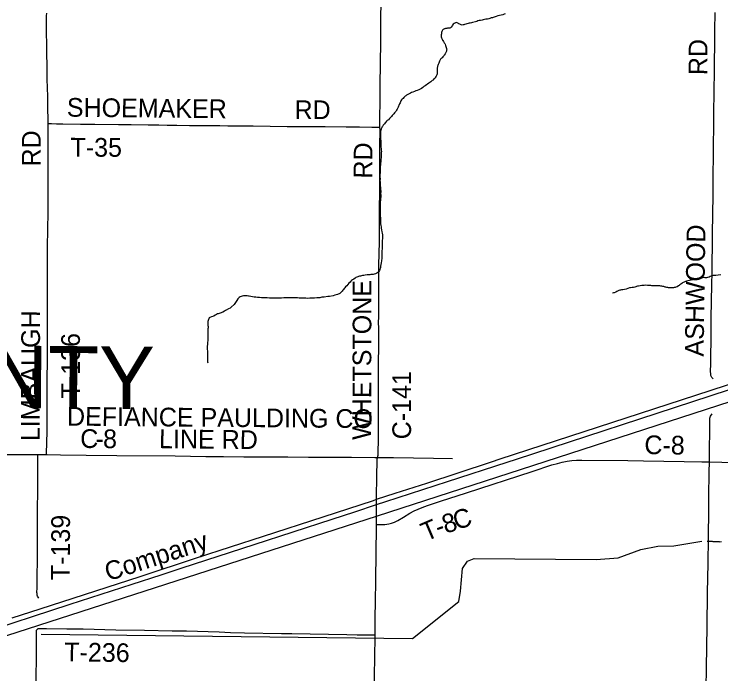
# Model space of a CAD drawing. Extents: x 2.1 to 73.9, y 4 to 26.
# Drawn here: x 45.571 to 46.644, y 21.507 to 22.509 of the extents above; entities that cross this region are included whole.
import ezdxf

# ---------------------------------------------------------------- set-up
doc = ezdxf.new("R2010")
doc.units = 0
for name, color, linetype in [('GM_X_County_Road', 7, 'Continuous'), ('GM_X_County_Road_Text', 7, 'Continuous'), ('GM_X_County_Text', 7, 'Continuous'), ('GM_X_Minor_River', 7, 'Continuous'), ('GM_X_Rail_Line', 7, 'Continuous'), ('GM_X_Rail_Line_Text', 7, 'Continuous'), ('GM_X_Township_Road', 7, 'Continuous'), ('GM_X_Township_Road_Text', 7, 'Continuous'), ('GM_X_US_Route', 7, 'Continuous')]:
    doc.layers.add(name, color=color, linetype=linetype)

msp = doc.modelspace()

# ---------------------------------------------------------------- linework, layer by layer
at = {"layer": 'GM_X_County_Road'}
msp.add_line((45.6072, 21.8399), (45.6201, 21.8398), dxfattribs=at)
for points in [[(46.1263, 22.3373), (46.1263, 22.3392), (46.1263, 22.3511), (46.1263, 22.3576), (46.1264, 22.37), (46.1265, 22.3815), (46.1266, 22.3943), (46.1268, 22.4086), (46.1269, 22.426), (46.127, 22.4337), (46.1271, 22.4424), (46.1274, 22.458), (46.1276, 22.4723), (46.1276, 22.4769), (46.1276, 22.4831), (46.1277, 22.4931), (46.1278, 22.5021), (46.1281, 22.527), (46.1284, 22.5509), (46.1285, 22.559), (46.1285, 22.5658), (46.1286, 22.5755), (46.1284, 22.5892), (46.1284, 22.5917)], [(46.1228, 21.8355), (46.1229, 21.836), (46.1233, 21.8375), (46.1235, 21.8389), (46.1237, 21.8402), (46.1238, 21.8423), (46.1238, 21.8456), (46.124, 21.8602), (46.1239, 21.8745), (46.1241, 21.8919), (46.1242, 21.913), (46.1243, 21.9283), (46.124, 21.9504), (46.1242, 21.965), (46.1242, 21.9817), (46.1244, 22.0013), (46.1244, 22.0094), (46.1244, 22.0222), (46.1244, 22.0315), (46.1243, 22.0411), (46.1244, 22.0486), (46.1245, 22.071), (46.1244, 22.0831), (46.1246, 22.1185), (46.1248, 22.1303), (46.1249, 22.1425), (46.1255, 22.1655), (46.1256, 22.1776), (46.1258, 22.1962), (46.1258, 22.2112), (46.1259, 22.2416), (46.1259, 22.2522), (46.1259, 22.2653), (46.1259, 22.2702), (46.1261, 22.2811), (46.126, 22.2886), (46.1261, 22.3001), (46.1263, 22.3159), (46.1264, 22.3259), (46.1264, 22.3318), (46.1263, 22.3373)], [(45.6201, 21.8398), (45.6213, 21.8398), (45.6415, 21.8396), (45.6803, 21.8391), (45.727, 21.8386), (45.8156, 21.8379), (45.8622, 21.8372), (45.8887, 21.8369), (45.9197, 21.8366), (45.9648, 21.8365), (45.9866, 21.8363), (46.0177, 21.8361), (46.0395, 21.8359), (46.0643, 21.8358), (46.083, 21.8358), (46.1185, 21.8356), (46.1228, 21.8355)], [(46.1211, 21.764), (46.1211, 21.7645), (46.1212, 21.772), (46.1214, 21.8096), (46.1218, 21.8283), (46.1219, 21.8319), (46.122, 21.8331), (46.1221, 21.8338), (46.1224, 21.8346), (46.1228, 21.8355)], [(46.1228, 21.8355), (46.1245, 21.8355), (46.1467, 21.8354), (46.2074, 21.8347), (46.2365, 21.8342)], [(46.4325, 21.8315), (46.5027, 21.8309), (46.5261, 21.8305), (46.5882, 21.8295), (46.6147, 21.829), (46.6264, 21.8289)], [(46.6264, 21.8289), (46.6453, 21.8286), (46.7006, 21.8276), (46.7476, 21.8267), (46.7637, 21.8265), (46.7818, 21.8261), (46.7951, 21.8259), (46.8023, 21.8258), (46.8113, 21.8256), (46.8514, 21.8248), (46.8706, 21.8244), (46.9176, 21.8236), (46.9343, 21.8231), (46.9692, 21.8226), (47.0267, 21.8214), (47.0702, 21.8205), (47.1037, 21.8198), (47.1205, 21.8194)], [(46.121, 21.7339), (46.1211, 21.7428), (46.121, 21.7505), (46.1211, 21.764)], [(46.1188, 21.5662), (46.1191, 21.5936), (46.1194, 21.6153), (46.12, 21.6495), (46.121, 21.7303), (46.121, 21.7339)], [(46.1163, 21.3135), (46.1164, 21.3194), (46.117, 21.3868), (46.1176, 21.4521), (46.1179, 21.4832), (46.1181, 21.5065), (46.1184, 21.5298), (46.1188, 21.5662)]]:
    msp.add_lwpolyline(points, dxfattribs=at)
at = {"layer": 'GM_X_Minor_River'}
for points in [[(46.3165, 22.509), (46.3148, 22.5085), (46.3128, 22.5077), (46.3105, 22.5072), (46.3079, 22.5065), (46.305, 22.5059), (46.3029, 22.5051), (46.3014, 22.5046), (46.2996, 22.5043), (46.2983, 22.5037), (46.297, 22.5032), (46.2952, 22.5029), (46.2933, 22.5023), (46.2914, 22.5018), (46.2893, 22.5013), (46.2872, 22.5008), (46.2849, 22.5003), (46.283, 22.5), (46.2813, 22.4994), (46.2788, 22.4991), (46.2769, 22.4988), (46.2748, 22.4983), (46.2731, 22.4977), (46.2712, 22.4972), (46.2666, 22.4958), (46.265, 22.4955), (46.2633, 22.4951), (46.2618, 22.4948), (46.2601, 22.4943), (46.258, 22.4939), (46.2564, 22.4934), (46.2547, 22.4927), (46.2536, 22.4923), (46.2526, 22.4922), (46.2511, 22.492), (46.2498, 22.4922), (46.2483, 22.4929), (46.2473, 22.4933), (46.2462, 22.494), (46.2453, 22.4946), (46.2443, 22.495)], [(46.2443, 22.495), (46.2425, 22.4959), (46.2407, 22.4957), (46.2398, 22.4952), (46.2388, 22.4946), (46.2375, 22.4933), (46.2365, 22.492), (46.2357, 22.4907), (46.2345, 22.489), (46.2335, 22.4879), (46.2322, 22.4874), (46.231, 22.4872), (46.2299, 22.4872), (46.2289, 22.4873), (46.228, 22.4871), (46.227, 22.4869), (46.2259, 22.4868), (46.2249, 22.4866), (46.224, 22.4864), (46.2221, 22.4854), (46.2211, 22.4846), (46.2205, 22.4835), (46.2203, 22.4824), (46.2199, 22.4809), (46.2196, 22.479), (46.2192, 22.4774), (46.2192, 22.4759), (46.2191, 22.475), (46.2193, 22.474), (46.2197, 22.4729), (46.22, 22.4717), (46.2205, 22.4706), (46.2211, 22.4694), (46.2216, 22.4685), (46.2227, 22.4671), (46.2238, 22.4652), (46.2246, 22.464), (46.2251, 22.4629), (46.2256, 22.4613), (46.2262, 22.4596), (46.2269, 22.4579), (46.2274, 22.4567), (46.2276, 22.4556), (46.2275, 22.4543), (46.2271, 22.4527), (46.2267, 22.4516), (46.2261, 22.4503), (46.2251, 22.4484), (46.2239, 22.4466), (46.223, 22.4453), (46.2218, 22.444), (46.2206, 22.4425), (46.2196, 22.4417), (46.2183, 22.4404), (46.2169, 22.4372), (46.2163, 22.4359), (46.2157, 22.4342), (46.2151, 22.4331), (46.2145, 22.432), (46.2139, 22.4309), (46.2136, 22.4295), (46.2134, 22.428), (46.2132, 22.4271), (46.2132, 22.4259), (46.2129, 22.4246), (46.2129, 22.4235), (46.2131, 22.4218), (46.213, 22.4204), (46.213, 22.4193), (46.213, 22.418), (46.2125, 22.4165), (46.2123, 22.4155), (46.2117, 22.4144), (46.2108, 22.4129), (46.2096, 22.411), (46.2078, 22.4092), (46.2068, 22.4086), (46.2055, 22.4077), (46.2034, 22.4061), (46.202, 22.405), (46.2003, 22.4037), (46.1983, 22.4026), (46.1968, 22.4015), (46.195, 22.3998), (46.1931, 22.3987), (46.1912, 22.3973), (46.1891, 22.396), (46.1871, 22.3947), (46.1852, 22.3936), (46.1829, 22.3927), (46.1806, 22.392), (46.1785, 22.3913), (46.1762, 22.3904), (46.1743, 22.3895), (46.1724, 22.3888), (46.1668, 22.3855), (46.1656, 22.3846), (46.1644, 22.3839), (46.1635, 22.383), (46.1625, 22.382), (46.1613, 22.3807)], [(46.1613, 22.3807), (46.1602, 22.3796), (46.1592, 22.3785), (46.1582, 22.377), (46.1576, 22.3755), (46.1568, 22.374), (46.156, 22.3727), (46.1556, 22.3716), (46.155, 22.3701), (46.1546, 22.3689), (46.154, 22.3676), (46.1532, 22.3663), (46.1524, 22.3646), (46.1514, 22.3627), (46.1502, 22.3607), (46.1484, 22.3588), (46.1475, 22.3575), (46.1463, 22.3564), (46.1447, 22.3546), (46.1437, 22.3533), (46.1422, 22.3518), (46.1406, 22.3503), (46.1391, 22.3484), (46.1373, 22.347), (46.1363, 22.3462), (46.1352, 22.3445), (46.1342, 22.3434), (46.1334, 22.3421), (46.1324, 22.341), (46.1314, 22.3403), (46.1308, 22.339), (46.1299, 22.338), (46.1293, 22.3371), (46.1289, 22.3362), (46.1283, 22.335), (46.1279, 22.3341), (46.1275, 22.3326), (46.1272, 22.3311), (46.1272, 22.3292), (46.1271, 22.325), (46.1272, 22.3235), (46.1272, 22.3225), (46.1272, 22.3216), (46.1271, 22.3203), (46.1273, 22.3185), (46.1274, 22.317), (46.1274, 22.3149), (46.1275, 22.3128), (46.1277, 22.3106), (46.1278, 22.3083), (46.1278, 22.3066), (46.1279, 22.3049), (46.1281, 22.3035), (46.1282, 22.302), (46.1284, 22.3003), (46.1283, 22.2986), (46.1283, 22.2969), (46.1282, 22.2952), (46.1282, 22.2936), (46.128, 22.2919), (46.1279, 22.2904), (46.1277, 22.2885), (46.1276, 22.2866), (46.1276, 22.2849), (46.1273, 22.2823), (46.1271, 22.28), (46.1268, 22.2775), (46.1268, 22.2751), (46.1265, 22.2726), (46.1265, 22.2701), (46.1264, 22.2679), (46.1262, 22.2654), (46.1263, 22.2635), (46.1262, 22.261), (46.1264, 22.2586), (46.1263, 22.2563), (46.1264, 22.2534), (46.1266, 22.2517), (46.1265, 22.2504), (46.1267, 22.2489), (46.1268, 22.2475), (46.127, 22.2458), (46.1271, 22.2439), (46.1273, 22.2422), (46.1274, 22.2405), (46.1276, 22.2386), (46.1273, 22.2367), (46.1275, 22.234), (46.1271, 22.2262), (46.1268, 22.2236), (46.1268, 22.2209), (46.1267, 22.2185), (46.1266, 22.2156), (46.1266, 22.2128), (46.1265, 22.2101), (46.1266, 22.2082), (46.1268, 22.2061), (46.1267, 22.2037), (46.1268, 22.2014), (46.127, 22.1997), (46.1269, 22.1976)], [(46.1269, 22.1976), (46.1271, 22.1957), (46.127, 22.1932), (46.1273, 22.1904), (46.1276, 22.1877), (46.128, 22.1858), (46.1281, 22.1837), (46.1286, 22.1814), (46.1291, 22.1783), (46.1296, 22.1759), (46.1299, 22.1736), (46.1301, 22.1715), (46.13, 22.1696), (46.13, 22.1675), (46.1297, 22.1654), (46.1297, 22.1635), (46.1296, 22.161), (46.1296, 22.1588), (46.1295, 22.1565), (46.1295, 22.1546), (46.1294, 22.1517), (46.1293, 22.1498), (46.1293, 22.148), (46.1292, 22.1457), (46.1292, 22.143), (46.1289, 22.1383), (46.1284, 22.1339), (46.1279, 22.1309), (46.1275, 22.1284), (46.1272, 22.1262), (46.127, 22.1248), (46.127, 22.1237), (46.1266, 22.1228), (46.1262, 22.1211), (46.1255, 22.1192), (46.1246, 22.1181), (46.1232, 22.1166), (46.1215, 22.1155), (46.1197, 22.1144), (46.1176, 22.1137), (46.1159, 22.1133), (46.1146, 22.1132), (46.1136, 22.1132), (46.1125, 22.1132), (46.1111, 22.1131), (46.1094, 22.1129), (46.1071, 22.1126), (46.1039, 22.1123), (46.1018, 22.112), (46.0997, 22.1117), (46.0982, 22.1113), (46.0968, 22.111), (46.0951, 22.1106), (46.0938, 22.1101), (46.0926, 22.1098), (46.0913, 22.1092), (46.0898, 22.1087), (46.0886, 22.108), (46.0867, 22.1065), (46.0847, 22.1052), (46.0832, 22.1041), (46.0822, 22.1032), (46.0809, 22.1017), (46.0791, 22.1), (46.0773, 22.0982), (46.0758, 22.0963), (46.0742, 22.0946), (46.0729, 22.0932), (46.0719, 22.0919), (46.0711, 22.0906), (46.0701, 22.0894), (46.0689, 22.0881), (46.068, 22.087), (46.0668, 22.0859), (46.0654, 22.0846), (46.0643, 22.0841), (46.0631, 22.0835), (46.0618, 22.083), (46.0576, 22.0818), (46.0553, 22.0811), (46.0497, 22.0801), (46.0473, 22.0798), (46.0415, 22.079), (46.0383, 22.0787), (46.0351, 22.078), (46.0305, 22.0779), (46.0267, 22.0776), (46.0233, 22.0775), (46.0198, 22.0774), (46.017, 22.0771), (46.014, 22.0774), (46.0107, 22.0775), (46.0073, 22.0775), (46.0039, 22.0776), (46.0009, 22.0779), (45.998, 22.078), (45.9942, 22.0779), (45.9912, 22.0779), (45.9874, 22.0779), (45.9842, 22.0779), (45.9804, 22.0777)], [(46.6439, 22.1129), (46.6395, 22.1122), (46.6363, 22.1119), (46.6351, 22.112), (46.634, 22.112), (46.633, 22.1118), (46.6319, 22.1119), (46.6307, 22.1113), (46.6288, 22.1108), (46.6277, 22.1103), (46.6258, 22.1092), (46.6237, 22.1086), (46.6219, 22.1083), (46.6208, 22.1083), (46.6197, 22.1084), (46.6183, 22.1086), (46.6164, 22.1085), (46.6145, 22.1077), (46.613, 22.1074), (46.6113, 22.1073), (46.6097, 22.1071), (46.6084, 22.1068), (46.6069, 22.1066), (46.6056, 22.1064), (46.6046, 22.1061), (46.6036, 22.1059)], [(46.6036, 22.1059), (46.6025, 22.1058), (46.601, 22.1052), (46.5994, 22.1051), (46.5981, 22.1047), (46.597, 22.1046), (46.5954, 22.104), (46.5935, 22.1037), (46.5916, 22.1032), (46.5901, 22.1025), (46.588, 22.1016), (46.5866, 22.101), (46.5857, 22.1005), (46.5845, 22.0996), (46.5814, 22.0976), (46.5802, 22.0968), (46.5793, 22.0963), (46.5772, 22.0948), (46.5754, 22.0941), (46.5743, 22.0938), (46.5729, 22.0934), (46.572, 22.0932), (46.5708, 22.0931), (46.5697, 22.0931), (46.5688, 22.0931), (46.5674, 22.0932), (46.5657, 22.0932), (46.5642, 22.0933), (46.5631, 22.0935), (46.5619, 22.0937), (46.5604, 22.0939), (46.5593, 22.0941), (46.5582, 22.0945), (46.557, 22.095), (46.5557, 22.0952), (46.554, 22.0954), (46.5525, 22.0956), (46.551, 22.0959), (46.5493, 22.0959), (46.5472, 22.096), (46.5453, 22.0962), (46.5432, 22.0963), (46.5411, 22.0961), (46.539, 22.0962), (46.5373, 22.0964), (46.536, 22.0964), (46.5348, 22.0965), (46.5337, 22.0967), (46.5322, 22.0969), (46.5299, 22.097), (46.5271, 22.0967), (46.5238, 22.0966), (46.521, 22.0963), (46.5185, 22.0957), (46.5173, 22.0954), (46.5156, 22.0949), (46.5145, 22.0945), (46.5131, 22.0942), (46.511, 22.0938), (46.5089, 22.0935), (46.5067, 22.0932), (46.5049, 22.0929), (46.5, 22.0911), (46.4975, 22.0906), (46.495, 22.0903), (46.4929, 22.0899), (46.4914, 22.0898), (46.4902, 22.0894), (46.4891, 22.0891), (46.4879, 22.0885), (46.487, 22.088), (46.4858, 22.0873), (46.4843, 22.0864), (46.482, 22.0857), (46.4806, 22.0853), (46.4795, 22.0848), (46.4793, 22.0848), (46.4795, 22.0848)], [(45.9804, 22.0777), (45.9769, 22.0774), (45.9733, 22.0773), (45.9699, 22.0772), (45.9663, 22.0772), (45.9625, 22.0773), (45.9587, 22.0774), (45.9549, 22.0777), (45.9502, 22.0778), (45.9467, 22.0781), (45.9433, 22.0782), (45.9403, 22.0785), (45.9378, 22.0787), (45.9354, 22.079), (45.9329, 22.0794), (45.9303, 22.0799), (45.928, 22.0803), (45.9265, 22.0805), (45.9246, 22.0808), (45.9227, 22.081), (45.9217, 22.081), (45.9204, 22.0811), (45.9191, 22.0809), (45.9172, 22.0806), (45.9156, 22.0801), (45.9141, 22.0793), (45.9128, 22.0784), (45.9116, 22.0775), (45.9106, 22.0764), (45.9092, 22.0741), (45.9072, 22.071), (45.9049, 22.0676), (45.9006, 22.0635), (45.8987, 22.0622), (45.8966, 22.0612), (45.8929, 22.0594), (45.8919, 22.0586), (45.8904, 22.0577), (45.8877, 22.0561), (45.8839, 22.0546), (45.8808, 22.0538), (45.8795, 22.0534), (45.8781, 22.0527), (45.8772, 22.0522), (45.876, 22.0514), (45.8741, 22.0501), (45.8704, 22.0489), (45.8681, 22.0482), (45.8672, 22.0475), (45.8664, 22.0458), (45.866, 22.0448), (45.8653, 22.0433), (45.8649, 22.0422), (45.8649, 22.0411), (45.8651, 22.0397), (45.8652, 22.0378), (45.8652, 22.0361), (45.8653, 22.0346), (45.8653, 22.0325), (45.8652, 22.0308), (45.8652, 22.0289), (45.8651, 22.0268), (45.8651, 22.0244), (45.8652, 22.0207), (45.8651, 22.0171), (45.8648, 22.0133), (45.8647, 22.0099), (45.8644, 22.0071), (45.8642, 22.0044), (45.8641, 22.0012), (45.8642, 21.9993), (45.8644, 21.9972), (45.8645, 21.9947), (45.8644, 21.9917), (45.8646, 21.989), (45.8645, 21.9866), (45.8646, 21.9841), (45.8647, 21.9805), (45.8649, 21.9794)], [(45.6119, 21.5672), (46.1759, 21.5607), (46.2458, 21.6169), (46.2483, 21.6325), (46.2518, 21.6671), (46.259, 21.6781), (46.2691, 21.6819), (46.4547, 21.6808), (46.4881, 21.6832), (46.5224, 21.6956), (46.5479, 21.7007), (46.5724, 21.7014), (46.6147, 21.7086)], [(46.6229, 21.7082), (46.6262, 21.7083), (46.6273, 21.7082), (46.6283, 21.7082), (46.6294, 21.7082), (46.6304, 21.7082), (46.6317, 21.7081), (46.633, 21.7081), (46.6343, 21.708), (46.6355, 21.708), (46.637, 21.7078), (46.6385, 21.7078), (46.64, 21.7077), (46.6412, 21.7077), (46.6423, 21.7075), (46.6448, 21.7078)]]:
    msp.add_lwpolyline(points, dxfattribs=at)
at = {"layer": 'GM_X_Rail_Line'}
for points in [[(46.3771, 21.8296), (47.1276, 22.0728), (48.0782, 22.3844), (48.4337, 22.4998), (48.4794, 22.5158), (48.524, 22.5328), (48.5733, 22.5567), (48.6154, 22.5774), (48.6507, 22.5961), (48.6755, 22.6116), (48.7021, 22.628), (48.7232, 22.6424), (48.7585, 22.6679)], [(41.9585, 20.391), (42.5865, 20.5973), (42.8825, 20.6932), (43.1284, 20.7728), (43.6337, 20.9392), (44.1637, 21.1124), (44.7042, 21.288), (45.0958, 21.4151), (45.351, 21.4977), (46.1224, 21.7471), (46.3771, 21.8296)]]:
    msp.add_lwpolyline(points, dxfattribs=at)
at = {"layer": 'GM_X_Township_Road'}
msp.add_line((45.6072, 21.8399), (45.6201, 21.8398), dxfattribs=at)
for points in [[(45.6227, 22.3425), (45.6226, 22.3503), (45.6224, 22.3639), (45.622, 22.3835), (45.6214, 22.4099), (45.6212, 22.4304), (45.6208, 22.4491), (45.6207, 22.4618), (45.6202, 22.4817), (45.62, 22.4914), (45.6199, 22.5001), (45.62, 22.5041), (45.6202, 22.5063), (45.6207, 22.51)], [(46.6318, 21.955), (46.6298, 21.9572), (46.6285, 21.9599), (46.6282, 21.9685), (46.6283, 21.9753), (46.6284, 21.9878), (46.6288, 22.0157), (46.6292, 22.0474), (46.63, 22.0975), (46.6303, 22.1168), (46.6305, 22.1342), (46.6308, 22.155), (46.6311, 22.1833), (46.6313, 22.1967), (46.6316, 22.2119), (46.6318, 22.2268), (46.6319, 22.2408), (46.6321, 22.2623), (46.6325, 22.2958), (46.6326, 22.3135), (46.6329, 22.3344), (46.6332, 22.3564), (46.6337, 22.3925), (46.6341, 22.4211), (46.6342, 22.4382), (46.6344, 22.4603), (46.6347, 22.4839), (46.635, 22.511)], [(45.6201, 21.8398), (45.6202, 21.8416), (45.6203, 21.8443), (45.6206, 21.8556), (45.6207, 21.8591), (45.6208, 21.8613), (45.621, 21.872), (45.6211, 21.8837), (45.6211, 21.912), (45.6214, 21.9472), (45.6215, 21.9891), (45.6216, 22.0155), (45.6217, 22.0566), (45.6218, 22.0724), (45.6219, 22.0904), (45.6219, 22.1082), (45.6219, 22.129), (45.6219, 22.1554), (45.6221, 22.1815), (45.6225, 22.2082), (45.6226, 22.2549), (45.6228, 22.2685), (45.6228, 22.2974), (45.6229, 22.3186), (45.6228, 22.3369)], [(45.6227, 22.3425), (45.6263, 22.3425), (45.6275, 22.3424), (45.6353, 22.3422), (45.6449, 22.342), (45.672, 22.3417), (45.6934, 22.3415), (45.7292, 22.3412), (45.7379, 22.3411), (45.7488, 22.3411), (45.7743, 22.3406), (45.7904, 22.3405), (45.8032, 22.3403), (45.8181, 22.3402), (45.8374, 22.3398), (45.851, 22.3397), (45.8685, 22.3395), (45.8834, 22.3394), (45.8952, 22.3393), (45.9338, 22.3389), (45.9854, 22.3383), (45.9994, 22.3382), (46.0158, 22.3381), (46.0429, 22.3379), (46.0752, 22.3376), (46.0951, 22.3375), (46.1141, 22.3372), (46.1225, 22.3373), (46.1263, 22.3373)], [(45.6228, 22.3369), (45.6227, 22.3403), (45.6227, 22.3425)], [(46.6264, 21.8289), (46.6263, 21.8401), (46.6265, 21.8491), (46.6269, 21.8743), (46.627, 21.8867), (46.6271, 21.8951), (46.6278, 21.8983), (46.6303, 21.9018)], [(45.1176, 21.843), (45.1422, 21.8428), (45.1593, 21.8427), (45.1857, 21.8425), (45.2059, 21.8425), (45.2447, 21.8421), (45.2805, 21.842), (45.3053, 21.8418), (45.3504, 21.8414), (45.3644, 21.8414), (45.3846, 21.8412), (45.4048, 21.841), (45.5042, 21.8403), (45.5555, 21.84), (45.5959, 21.8399), (45.6072, 21.8399)], [(45.6086, 21.6218), (45.6074, 21.6234), (45.6067, 21.6247), (45.6062, 21.6266), (45.6058, 21.6288), (45.6057, 21.6303), (45.6058, 21.6376), (45.606, 21.6511), (45.6063, 21.6838), (45.6064, 21.7102), (45.6066, 21.732), (45.6066, 21.7646), (45.6068, 21.777), (45.607, 21.8174), (45.6072, 21.8399)], [(45.6201, 21.8398), (45.6213, 21.8398), (45.6415, 21.8396), (45.6803, 21.8391), (45.727, 21.8386), (45.8156, 21.8379), (45.8622, 21.8372), (45.8887, 21.8369), (45.9197, 21.8366), (45.9648, 21.8365), (45.9866, 21.8363), (46.0177, 21.8361), (46.0395, 21.8359), (46.0643, 21.8358), (46.083, 21.8358), (46.1185, 21.8356), (46.1228, 21.8355)], [(46.121, 21.7339), (46.1245, 21.7339), (46.1338, 21.734), (46.1368, 21.7342), (46.1399, 21.7346), (46.1437, 21.7356), (46.1483, 21.7373), (46.1533, 21.7399), (46.1618, 21.7449), (46.1718, 21.7508), (46.1784, 21.7543), (46.1843, 21.7571), (46.1903, 21.7596), (46.1982, 21.7625), (46.2183, 21.7691), (46.2576, 21.782), (46.3573, 21.8144), (46.3874, 21.8242), (46.3958, 21.8266), (46.4031, 21.8284), (46.4105, 21.8298), (46.4173, 21.8307), (46.4247, 21.8313), (46.4325, 21.8315)], [(46.1228, 21.8355), (46.1245, 21.8355), (46.1467, 21.8354), (46.2074, 21.8347), (46.2365, 21.8342)], [(46.4325, 21.8315), (46.5027, 21.8309), (46.5261, 21.8305), (46.5882, 21.8295), (46.6147, 21.829), (46.6264, 21.8289)], [(46.6188, 21.301), (46.6189, 21.3054), (46.619, 21.3147), (46.6192, 21.3333), (46.6205, 21.425), (46.6213, 21.484), (46.6218, 21.5166), (46.6228, 21.5787), (46.6236, 21.63), (46.6243, 21.675), (46.6249, 21.7123), (46.6254, 21.7573), (46.6256, 21.776), (46.626, 21.8133), (46.6264, 21.8289)], [(45.6027, 21.3251), (45.6027, 21.3279), (45.6033, 21.373), (45.6034, 21.3901), (45.6039, 21.4367), (45.6042, 21.46), (45.6041, 21.4662), (45.6043, 21.4849), (45.6047, 21.5051), (45.6049, 21.5284), (45.605, 21.5548), (45.605, 21.5694), (45.605, 21.5702), (45.6051, 21.5711), (45.6052, 21.5723), (45.6052, 21.5732), (45.6055, 21.5739), (45.6059, 21.5745)], [(45.6059, 21.5745), (45.6063, 21.575), (45.6068, 21.5754), (45.6076, 21.5757), (45.6085, 21.5757), (45.6106, 21.5758), (45.6199, 21.5756), (45.6509, 21.5755), (45.6758, 21.5751), (45.7254, 21.5738), (45.7689, 21.5733), (45.8107, 21.5724), (45.8325, 21.5721), (45.8821, 21.5706), (45.8992, 21.5699), (45.9209, 21.5692), (45.9767, 21.5685), (45.9923, 21.5682), (46.0202, 21.5679), (46.0481, 21.5674), (46.076, 21.5666), (46.0916, 21.5664), (46.1024, 21.5664), (46.1164, 21.5662), (46.1188, 21.5662)]]:
    msp.add_lwpolyline(points, dxfattribs=at)
at = {"layer": 'GM_X_US_Route'}
for p, q in [((46.3088, 21.8335), (46.6277, 21.9374)), ((46.3336, 21.8331), (46.6275, 21.9289))]:
    msp.add_line(p, q, dxfattribs=at)
for points in [[(46.6277, 21.9374), (47.0826, 22.0862), (47.1032, 22.0932), (47.1178, 22.0986), (47.129, 22.1034)], [(46.6275, 21.9289), (47.0851, 22.0789), (47.1067, 22.086), (47.1214, 22.0914), (47.1287, 22.0943)], [(45.5135, 21.5662), (45.6563, 21.6126), (45.7503, 21.6432), (45.794, 21.6574), (45.826, 21.6678), (45.9354, 21.7034), (46.0539, 21.742), (46.0881, 21.7532), (46.1211, 21.764), (46.1354, 21.7686), (46.2286, 21.7988), (46.3196, 21.8285), (46.3336, 21.8331)], [(45.5681, 21.592), (45.6107, 21.6058), (45.7621, 21.655), (45.8495, 21.6836), (45.9494, 21.7161), (46.0402, 21.7456), (46.1165, 21.7704), (46.1212, 21.772), (46.1495, 21.7813), (46.1972, 21.7967), (46.2451, 21.8122), (46.2958, 21.829), (46.3088, 21.8335)]]:
    msp.add_lwpolyline(points, dxfattribs=at)

# ---------------------------------------------------------------- texts
at = {"layer": 'GM_X_County_Road_Text'}
for s, height, rotation, p in [('RD', 0.02841, 89.5108, (46.1146, 22.2589)), ('WHETSTONE', 0.02841, 89.8875, (46.1129, 21.8622)), ('C-141', 0.02841, 90, (46.1735, 21.8631)), ('DEFIANCE PAULDING CO', 0.028409, 359.5413, (45.6512, 21.8839)), ('C', 0.0284, 359.4472, (45.6712, 21.8501)), ('8', 0.0284, 359.4799, (45.7059, 21.8498)), ('LINE RD', 0.02841, 359.4727, (45.7909, 21.8497)), ('-', 0.0284, 359.4773, (45.6943, 21.8499)), ('C-8', 0.02841, 359.2144, (46.5275, 21.8407))]:
    msp.add_text(s, height=height, rotation=rotation, dxfattribs=at).set_placement(p)
at = {"layer": 'GM_X_County_Text'}
msp.add_text('DEFIANCE COUNTY', height=0.094697, rotation=359.4936, dxfattribs=at).set_placement((44.5736, 21.9195))
at = {"layer": 'GM_X_Rail_Line_Text'}
msp.add_text('Company', height=0.02831, rotation=17.9316, dxfattribs=at).set_placement((45.7138, 21.6474))
at = {"layer": 'GM_X_Township_Road_Text'}
for s, height, rotation, p in [('RD', 0.02841, 89.5107, (46.623, 22.4159)), ('SHOEMAKER', 0.02841, 359.4507, (45.6509, 22.353)), ('RD', 0.02841, 0, (45.9966, 22.3493)), ('RD', 0.02841, 90, (45.6113, 22.2773)), ('T-35', 0.02841, 359.6463, (45.6565, 22.2925)), ('ASHWOOD', 0.02841, 89.191, (46.6175, 21.9886)), ('LIMBAUGH', 0.02841, 89.7462, (45.6096, 21.8603)), ('T-136', 0.02841, 90, (45.6709, 21.9252)), ('C', 0.0284, 18.0554, (46.2424, 21.725)), ('T-139', 0.02841, 89.7192, (45.6554, 21.6492)), ('8', 0.0284, 18.1818, (46.226, 21.7196)), ('T', 0.0284, 23.1358, (46.1961, 21.7077)), ('-', 0.0284, 18.7117, (46.2151, 21.7159)), ('T-236', 0.02841, 359.1784, (45.647, 21.5262))]:
    msp.add_text(s, height=height, rotation=rotation, dxfattribs=at).set_placement(p)

doc.saveas('drawing.dxf')
